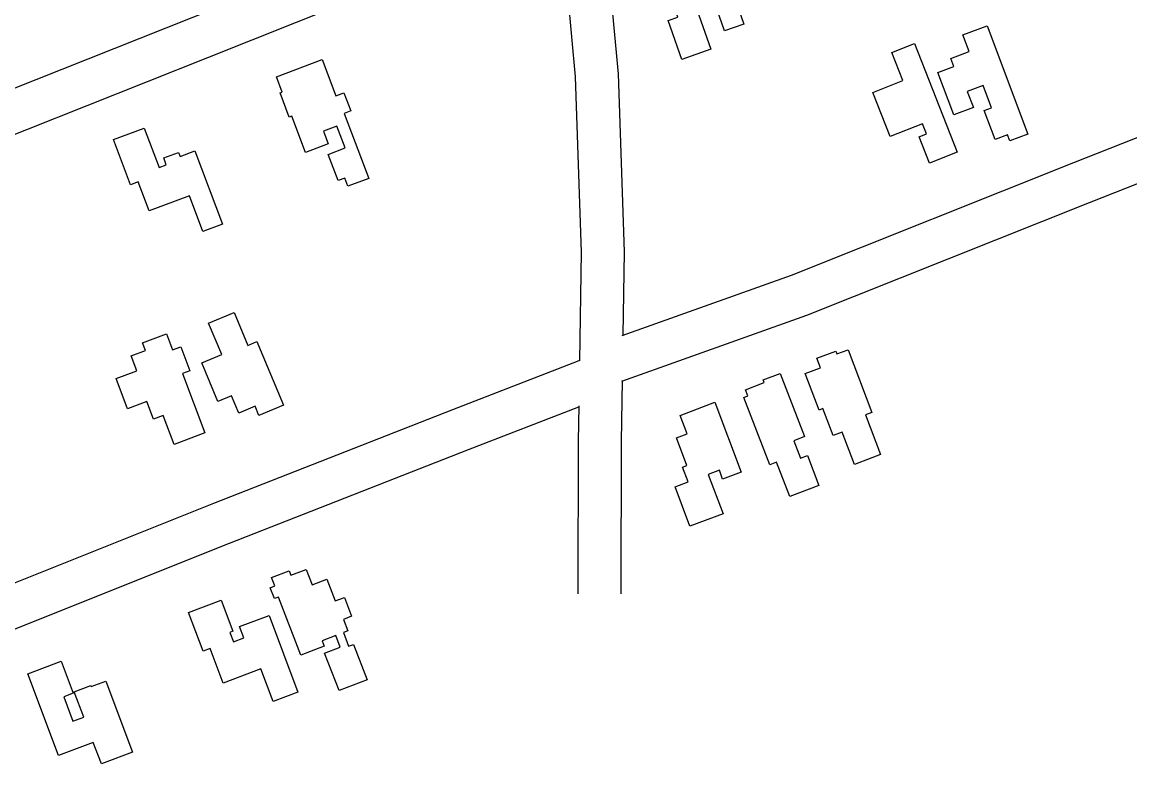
# Model space of a CAD drawing. Extents: x 3329297 to 3367176, y 649250 to 674653.
# Drawn here: x 3349558 to 3350330, y 670370 to 670887 of the extents above; entities that cross this region are included whole.
import ezdxf

# ---------------------------------------------------------------- set-up
doc = ezdxf.new("R2010")
doc.units = 0
doc.layers.add('V-BLDG-OTLN', color=7, linetype='Continuous')
doc.layers.add('V-ROAD-CNTR', color=7, linetype='Continuous')

msp = doc.modelspace()

# ---------------------------------------------------------------- linework, layer by layer
at = {"layer": 'V-BLDG-OTLN'}
for points in [[(3350045.275, 670931.336), (3350061.282, 670885.7930000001), (3350047.7430000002, 670881.033), (3350040.903, 670900.498), (3350028.42, 670896.111), (3350038.201, 670868.2930000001), (3350018.0270000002, 670861.2000000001), (3350008.491, 670888.332), (3350015.09, 670890.653), (3350013.523, 670895.113), (3350009.947, 670893.856), (3350002.3200000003, 670915.561), (3350006.656, 670917.084), (3350003.326, 670926.558), (3350012.69, 670929.8520000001), (3350011.5840000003, 670932.997), (3350023.8310000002, 670937.302), (3350024.914, 670934.22), (3350031.091, 670936.3910000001), (3350032.344, 670932.823), (3350037.591, 670934.6680000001), (3350039.481, 670929.299)], [(3350230.924, 670884.564), (3350259.293, 670809.1140000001), (3350246.7490000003, 670804.4010000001), (3350245.224, 670808.46), (3350236.575, 670805.21), (3350228.923, 670825.559), (3350233.9620000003, 670827.454), (3350228.123, 670842.979), (3350217.0840000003, 670838.83), (3350221.313, 670827.581), (3350207.589, 670822.422), (3350196.426, 670852.118), (3350207.622, 670856.324), (3350205.554, 670861.819), (3350218.372, 670866.638), (3350214.022, 670878.211)], [(3350180.3310000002, 670872.243), (3350210.076, 670796.332), (3350190.681, 670788.734), (3350183.4620000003, 670807.162), (3350188.613, 670809.179), (3350185.8850000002, 670816.142), (3350163.355, 670807.314), (3350151.261, 670838.179), (3350172.137, 670846.359), (3350164.432, 670866.015)], [(3349755.395, 670796.24), (3349745.786, 670821.5430000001), (3349744.051, 670820.886), (3349737.633, 670837.7880000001), (3349739.171, 670838.371), (3349735.13, 670849.011), (3349767.018, 670861.121), (3349776.614, 670835.848), (3349782.105, 670837.933), (3349786.943, 670825.1950000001), (3349782.285, 670823.425), (3349799.472, 670778.164), (3349784.981, 670772.661), (3349782.808, 670778.383), (3349778.073, 670776.585), (3349771.114, 670794.909), (3349783.0330000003, 670799.435), (3349777.245, 670814.67), (3349767.8740000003, 670811.111), (3349771.216, 670802.2490000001)], [(3349678.161, 670797.301), (3349697.377, 670746.236), (3349683.697, 670741.087), (3349674.333, 670765.973), (3349646.37, 670755.4500000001), (3349638.7290000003, 670775.758), (3349633.222, 670773.685), (3349621.372, 670805.175), (3349642.9050000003, 670813.279), (3349653.2800000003, 670785.715), (3349658.23, 670787.579), (3349656.413, 670792.404), (3349666.756, 670796.295), (3349667.839, 670793.4180000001)], [(3349705.541, 670684.616), (3349715.1520000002, 670661.611), (3349721.409, 670664.224), (3349739.906, 670619.954), (3349722.781, 670612.801), (3349720.1350000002, 670619.131), (3349708.758, 670614.376), (3349703.73, 670626.408), (3349694.269, 670622.455), (3349682.953, 670649.536), (3349696.882, 670655.356), (3349687.762, 670677.188)], [(3349669.602, 670641.925), (3349685.159, 670600.519), (3349663.7060000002, 670592.462), (3349656.0840000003, 670612.762), (3349649.333, 670610.226), (3349644.7460000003, 670622.436), (3349631.1720000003, 670617.341), (3349623.221, 670638.505), (3349637.619, 670643.916), (3349633.7090000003, 670654.3200000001), (3349643.753, 670658.0920000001), (3349641.735, 670663.462), (3349658.406, 670669.725), (3349662.662, 670658.403), (3349668.392, 670660.554), (3349674.673, 670643.83)], [(3350133.97, 670658.553), (3350150.44, 670614.845), (3350146.043, 670613.188), (3350156.504, 670585.429), (3350138.357, 670578.593), (3350129.856, 670601.15), (3350123.486, 670598.7490000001), (3350116.404, 670617.54), (3350113.65, 670616.4990000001), (3350104.032, 670642.015), (3350114.688, 670646.031), (3350112.21, 670652.608), (3350125.43, 670657.588), (3350126.171, 670655.612)], [(3350086.585, 670642.085), (3350103.5160000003, 670597.92), (3350095.992, 670595.036), (3350100.663, 670582.851), (3350105.495, 670584.702), (3350113.4590000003, 670563.927), (3350093.196, 670556.159), (3350084.042, 670580.047), (3350079.2800000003, 670578.22), (3350061.217, 670625.349), (3350064.053, 670626.436), (3350062.435, 670630.655), (3350075.469, 670635.65), (3350074.742, 670637.545)], [(3350041.034, 670621.941), (3350059.3370000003, 670573.176), (3350046.389, 670568.316), (3350044.091, 670574.435), (3350036.352, 670571.531), (3350046.666, 670544.055), (3350023.5300000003, 670535.3740000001), (3350013.187, 670562.936), (3350022.256, 670566.338), (3350018.358, 670576.725), (3350021.357, 670577.851), (3350014.142, 670597.072), (3350021.535, 670599.8470000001), (3350016.6750000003, 670612.799)], [(3349751.998, 670445.4670000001), (3349736.441, 670485.952), (3349733.637, 670484.8740000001), (3349730.702, 670492.515), (3349733.977, 670493.775), (3349731.704, 670499.6900000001), (3349743.935, 670504.388), (3349745.159, 670501.1950000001), (3349755.926, 670505.332), (3349760.097, 670494.471), (3349770.276, 670498.383), (3349776.082, 670483.269), (3349782.464, 670485.72), (3349787.528, 670472.5430000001), (3349781.9020000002, 670470.381), (3349784.958, 670462.424), (3349781.773, 670461.202), (3349785.458, 670451.621), (3349788.833, 670452.917), (3349798.311, 670428.251), (3349778.7770000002, 670420.747), (3349768.724, 670446.9130000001), (3349779.537, 670451.068), (3349776.44, 670459.129), (3349766.9620000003, 670455.488), (3349768.392, 670451.764)], [(3349729.982, 670473.09), (3349750.111, 670419.723), (3349732.734, 670413.17), (3349724.182, 670435.843), (3349697.992, 670425.964), (3349688.913, 670450.028), (3349683.928, 670448.1460000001), (3349673.733, 670475.175), (3349696.5300000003, 670483.775), (3349704.678, 670462.1680000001), (3349702.532, 670461.359), (3349705.035, 670454.726), (3349712.3710000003, 670457.495), (3349709.413, 670465.332)], [(3349583.146, 670375.433), (3349561.642, 670432.48), (3349584.848, 670441.2270000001), (3349593.282, 670418.855), (3349586.656, 670416.356), (3349593.093, 670399.282), (3349600.642, 670402.129), (3349593.937, 670419.924), (3349605.578, 670424.3150000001), (3349605.895, 670423.4770000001), (3349616.043, 670427.303), (3349634.702, 670377.803), (3349612.951, 670369.601), (3349607.3170000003, 670384.545)]]:
    msp.add_lwpolyline(points, close=True, dxfattribs=at)
at = {"layer": 'V-ROAD-CNTR'}
for points in [[(3349930.148888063, 670991.8542315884), (3349675.9803964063, 670890.210451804), (3349423.120568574, 670789.6010061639), (3349221.005124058, 670710.5904512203), (3349218.572776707, 670710.0421826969), (3349214.6310835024, 670708.884089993), (3349213.382966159, 670708.4286558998)], [(3349962.2221813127, 670972.6674178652), (3349973.406528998, 670850.996304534), (3349977.643903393, 670726.9257809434), (3349976.7582142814, 670668.8181444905)], [(3349933.2272773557, 670960.7753475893), (3349687.095603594, 670862.3455481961), (3349434.127431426, 670761.6929938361)], [(3349933.1727035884, 670960.9510341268), (3349943.453471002, 670849.109695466), (3349947.6360966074, 670726.6422190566), (3349946.479202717, 670650.7415799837)], [(3349976.3192921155, 670668.5099496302), (3350094.5528891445, 670710.7107324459), (3350291.32744327, 670789.1824341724), (3350512.9450019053, 670876.6862018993)], [(3349976.027774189, 670636.5522131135), (3350105.1551108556, 670682.641267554), (3350302.39255673, 670761.2975658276), (3350522.064880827, 670848.0332745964), (3350521.4811537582, 670849.2063446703)], [(3349492.428163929, 670471.9415943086), (3349691.3661838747, 670551.4523514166), (3349858.263880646, 670616.795072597), (3349946.308389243, 670651.0273879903)], [(3349976.276884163, 670637.1849692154), (3349975.6247931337, 670594.5308162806), (3349975.4329755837, 670488.2199354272)], [(3349342.0788535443, 670376.6204189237), (3349503.777836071, 670444.1704056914), (3349702.4018161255, 670523.5556485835), (3349869.168119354, 670588.846927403), (3349945.954794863, 670618.7021192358)], [(3349946.000443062, 670619.3318889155), (3349945.6252068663, 670594.7871837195), (3349945.4330244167, 670488.2740645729)]]:
    msp.add_lwpolyline(points, dxfattribs=at)

doc.saveas('drawing.dxf')
